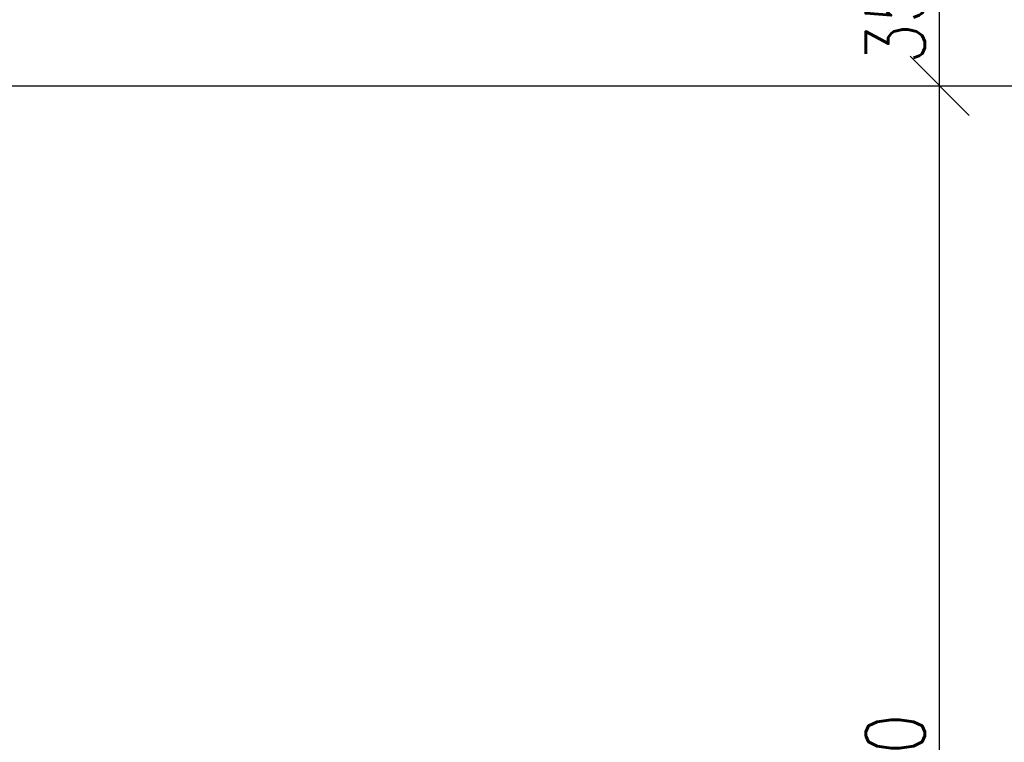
# Model space of a CAD drawing. Header units: millimetres. Extents: x -637441 to -130928, y -380379 to -53767.
# Tile 314 of 390: x -341015 to -338930, y -153921 to -152392. Entities that reach past the tile are written whole.
import ezdxf

# ---------------------------------------------------------------- set-up
doc = ezdxf.new("R2010")
doc.units = ezdxf.units.MM
doc.header["$LTSCALE"] = 10
doc.layers.add('CKKOTY', color=7, linetype='Continuous', lineweight=25)
doc.layers.add('ZDIVO', color=6, linetype='Continuous')
doc.styles.get("Standard").update_dxf_attribs({"font": 'simplex.shx', "width": 0.8})
doc.dimstyles.new('normální', dxfattribs={"dimscale": 50, "dimtxt": 2.5, "dimasz": 2.5, "dimexe": 1.768, "dimexo": 5, "dimtad": 1, "dimrnd": 1, "dimtxsty": 'Standard', "dimblk1": 'OBLIQUE', "dimblk2": 'OBLIQUE', "dimsah": 1, "dimcen": 2.5, "dimdle": 1.8, "dimadec": 0, "dimazin": 0, "dimtfac": 1, "dimtix": 1, "dimtmove": 2, "dimatfit": 3, "dimfxl": 1, "dimarcsym": 0})

# ---------------------------------------------------------------- blocks, each defined once
blk = doc.blocks.new('_OBLIQUE')
at = {"color": 0, "linetype": 'ByBlock'}
blk.add_line((-0.5, -0.5), (0.5, 0.5), dxfattribs=at)
blk = doc.blocks.new('*D820')
at = {"layer": 'CKKOTY', "color": 0, "lineweight": -2}
for p, q in [((-339066.7, -155621.7), (-339066.7, -152441.7)), ((-339272.5, -152531.7), (-339155.1, -152531.7)), ((-339066.7, -155531.7), (-338978.3, -155531.7))]:
    blk.add_line(p, q, dxfattribs=at)
at = {"layer": 'DEFPOINTS', "color": 0}
for p in [(-339066.7, -152531.7), (-339022.5, -152531.7), (-339316.7, -155531.7)]:
    blk.add_point(p, dxfattribs=at)
at = {"layer": 'CKKOTY', "color": 0, "lineweight": -2, "xscale": 125, "yscale": 125, "zscale": 125}
for p, rotation in [((-339066.7, -152531.7), 90), ((-339066.7, -155531.7), 270)]:
    blk.add_blockref('_OBLIQUE', p, dxfattribs=dict(at, rotation=rotation))
at = {"layer": 'CKKOTY', "color": 0, "insert": (-339160.5, -154031.7), "char_height": 125, "attachment_point": 5, "rotation": 90}
blk.add_mtext('3000', dxfattribs=at)
blk = doc.blocks.new('*D821')
at = {"layer": 'CKKOTY', "color": 0, "lineweight": -2}
for p, q in [((-339066.7, -152621.7), (-339066.7, -152091.7)), ((-339272.5, -152181.7), (-339155.1, -152181.7)), ((-339272.5, -152531.7), (-339155.1, -152531.7))]:
    blk.add_line(p, q, dxfattribs=at)
at = {"layer": 'DEFPOINTS', "color": 0}
for p in [(-339066.7, -152181.7), (-339022.5, -152181.7), (-339022.5, -152531.7)]:
    blk.add_point(p, dxfattribs=at)
at = {"layer": 'CKKOTY', "color": 0, "lineweight": -2, "xscale": 125, "yscale": 125, "zscale": 125}
for p, rotation in [((-339066.7, -152181.7), 90), ((-339066.7, -152531.7), 270)]:
    blk.add_blockref('_OBLIQUE', p, dxfattribs=dict(at, rotation=rotation))
at = {"layer": 'CKKOTY', "color": 0, "insert": (-339160.5, -152356.7), "char_height": 125, "attachment_point": 5, "rotation": 90}
blk.add_mtext('350', dxfattribs=at)

msp = doc.modelspace()

# ---------------------------------------------------------------- linework, layer by layer
at = {"layer": 'ZDIVO'}
msp.add_line((-344672.102, -152531.715), (-337772.102, -152531.715), dxfattribs=at)

# ---------------------------------------------------------------- dimensions: what is measured, and where the dimension line sits
at = {"layer": 'CKKOTY', "color": 7}
for base, p1, p2, picture, middle in [((-339066.744, -152181.715), (-339022.544, -152531.715), (-339022.544, -152181.715), '*D821', (-339160.494, -152356.715)), ((-339066.744, -152531.715), (-339316.744, -155531.715), (-339022.544, -152531.715), '*D820', (-339160.494, -154031.715))]:
    dim = msp.add_linear_dim(base=base, p1=p1, p2=p2, angle=90, dimstyle='normální', dxfattribs=at)
    dim.commit()
    dim.dimension.update_dxf_attribs({"geometry": picture, "text_midpoint": middle})

doc.saveas('drawing.dxf')
